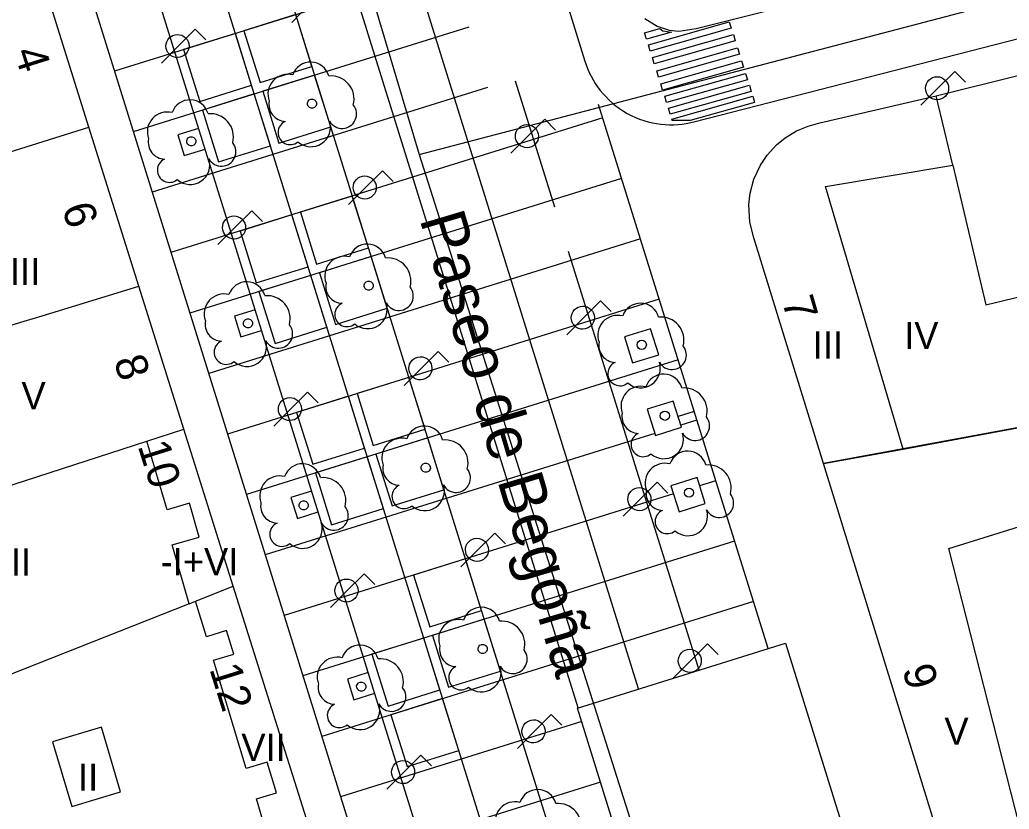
# Model space of a CAD drawing. Extents: x 282771 to 285132, y 4823109 to 4825496.
# Drawn here: x 284936.9 to 284991.6, y 4824139.7 to 4824183.3 of the extents above; entities that cross this region are included whole.
import ezdxf

# ---------------------------------------------------------------- set-up
doc = ezdxf.new("R2010")
doc.units = 0
for name, color, linetype in [('ACERA-BORDILLO', 7, 'Continuous'), ('ACERA-INTERIOR', 7, 'Continuous'), ('ARBOL', 7, 'Continuous'), ('CALLE-EJE', 7, 'Continuous'), ('CALLE-TEXTO', 7, 'Continuous'), ('EDIFICIO', 7, 'Continuous'), ('FAROLA', 7, 'Continuous'), ('INTERIOR-EDIFICIO', 7, 'Continuous'), ('MEDIANERA', 7, 'Continuous'), ('NUM-LOCAL', 7, 'Continuous'), ('NUM-PORTAL', 7, 'Continuous'), ('PASO-PEATONES', 7, 'Continuous'), ('TXT-ALTURA-EDIFICIO', 7, 'Continuous'), ('ZONA-VERDE', 7, 'Continuous')]:
    doc.layers.add(name, color=color, linetype=linetype)

msp = doc.modelspace()

# ---------------------------------------------------------------- linework, layer by layer
at = {"layer": 'ACERA-BORDILLO'}
for points in [[(284959.752, 4824208.175), (284968.16, 4824181.044)], [(284971.471, 4824183.396), (284972.152, 4824182.977), (284972.82, 4824182.754), (284973.34, 4824182.709), (284974.31, 4824182.852), (285030.369, 4824196.855)], [(284974.178, 4824177.688), (285031.65, 4824192.455), (285032.045, 4824192.537), (285032.458, 4824192.585), (285032.886, 4824192.595), (285033.324, 4824192.562), (285033.765, 4824192.485), (285034.203, 4824192.362), (285034.631, 4824192.193), (285035.042, 4824191.981), (285035.428, 4824191.727), (285035.785, 4824191.437), (285036.107, 4824191.116), (285036.391, 4824190.769), (285036.634, 4824190.403), (285036.836, 4824190.025), (285036.996, 4824189.642), (285037.118, 4824189.258), (285051.763, 4824135.81), (285057.568, 4824109.821), (285081.525, 4824015.277), (285094.504, 4823963.674)], [(284968.16, 4824181.044), (284968.308, 4824180.632), (284968.398, 4824180.426), (284968.498, 4824180.222), (284968.609, 4824180.02), (284968.731, 4824179.821), (284968.864, 4824179.626), (284969.008, 4824179.434), (284969.162, 4824179.249), (284969.326, 4824179.069), (284969.5, 4824178.897), (284969.683, 4824178.732), (284969.875, 4824178.575), (284970.075, 4824178.428), (284970.284, 4824178.291), (284970.498, 4824178.164), (284970.719, 4824178.048), (284970.946, 4824177.943), (284971.176, 4824177.85), (284971.41, 4824177.769), (284971.647, 4824177.699), (284971.885, 4824177.642), (284972.124, 4824177.597), (284972.363, 4824177.563), (284972.601, 4824177.542), (284972.837, 4824177.532), (284973.071, 4824177.533), (284973.301, 4824177.544), (284973.527, 4824177.566), (284973.749, 4824177.598), (284974.178, 4824177.688)]]:
    msp.add_lwpolyline(points, dxfattribs=at)
at = {"layer": 'ACERA-INTERIOR'}
for p, q in [((284971.127, 4824146.373), (284952.621, 4824205.725)), ((285035.09, 4823917.734), (284945.702, 4824204.413)), ((285031.763, 4823916.654), (284942.362, 4824203.371)), ((284935.429, 4824202.104), (284966.487, 4824102.497)), ((285022.732, 4823933.867), (284939.023, 4824202.33)), ((284954.792, 4824184.428), (284942.168, 4824180.492)), ((284967.787, 4824145.332), (284955.672, 4824184.189)), ((284961.745, 4824182.932), (284943.209, 4824177.152)), ((284962.787, 4824179.593), (284944.251, 4824173.813)), ((284966.491, 4824172.991), (284964.323, 4824179.946)), ((284978.283, 4824148.603), (284968.914, 4824178.652)), ((284969.145, 4824177.911), (284945.292, 4824170.474)), ((284970.186, 4824174.572), (284946.333, 4824167.134)), ((284971.227, 4824171.232), (284947.374, 4824163.795)), ((284974.467, 4824147.414), (284967.258, 4824170.533)), ((284972.268, 4824167.893), (284948.416, 4824160.455)), ((284973.31, 4824164.554), (284949.457, 4824157.116)), ((284974.202, 4824161.691), (284973.313, 4824161.414)), ((284974.351, 4824161.214), (284973.462, 4824160.937)), ((284972.021, 4824160.488), (284950.498, 4824153.777)), ((284975.392, 4824157.875), (284974.496, 4824157.595)), ((284973.055, 4824157.146), (284951.539, 4824150.437)), ((284976.433, 4824154.535), (284952.581, 4824147.098)), ((284977.475, 4824151.196), (284953.622, 4824143.758)), ((284967.991, 4824144.575), (284954.663, 4824140.419)), ((284969.028, 4824141.234), (284955.704, 4824137.08))]:
    msp.add_line(p, q, dxfattribs=at)
for points in [[(284946.817, 4824177.335), (284945.672, 4824176.978), (284946.029, 4824175.833), (284947.174, 4824176.19)], [(284949.94, 4824167.317), (284948.795, 4824166.96), (284949.152, 4824165.815), (284950.297, 4824166.172)], [(284970.795, 4824164.379), (284972.236, 4824164.83), (284971.785, 4824166.27), (284970.345, 4824165.82), (284970.795, 4824164.379)], [(284972.055, 4824160.378), (284973.496, 4824160.829), (284973.045, 4824162.269), (284971.605, 4824161.819), (284972.055, 4824160.378)], [(284973.363, 4824156.161), (284974.804, 4824156.611), (284974.353, 4824158.052), (284972.913, 4824157.601), (284973.363, 4824156.161)], [(284953.064, 4824157.299), (284951.919, 4824156.942), (284952.276, 4824155.797), (284953.421, 4824156.154)], [(284967.758, 4824145.323), (284979.238, 4824148.9), (284982.79, 4824137.465), (284971.31, 4824133.888), (284967.758, 4824145.323)], [(284956.188, 4824147.28), (284955.043, 4824146.923), (284955.4, 4824145.778), (284956.545, 4824146.135)]]:
    msp.add_lwpolyline(points, dxfattribs=at)
at = {"layer": 'ARBOL'}
for centre in [(284971.3, 4824165.382), (284972.58, 4824161.465), (284973.911, 4824157.214)]:
    msp.add_circle(centre, 0.255, dxfattribs=at)
for centre, radius, start, end in [((284971.23, 4824166.642), 1.038, 15.6422, 161.3843), ((284969.97, 4824165.912), 1.097, 75.4318, 200.556), ((284972.36, 4824165.642), 1.272, 345.0327, 95.7992), ((284969.86, 4824165.342), 0.935, 168.5989, 268.1323), ((284972.97, 4824164.812), 0.797, 208.9624, 38.991), ((284970.1, 4824163.792), 0.672, 113.7367, 309.4725), ((284971.24, 4824164.092), 1.086, 228.9544, 17.9279), ((284972.51, 4824162.725), 1.038, 15.6422, 161.3843), ((284971.25, 4824161.995), 1.097, 75.4318, 200.556), ((284973.64, 4824161.725), 1.272, 345.0327, 95.7992), ((284971.14, 4824161.425), 0.935, 168.5989, 268.1323), ((284974.25, 4824160.895), 0.797, 208.9624, 38.991), ((284971.38, 4824159.875), 0.672, 113.7367, 309.4725), ((284972.52, 4824160.175), 1.086, 228.9544, 17.9279), ((284973.841, 4824158.474), 1.038, 15.6422, 161.3843), ((284972.581, 4824157.744), 1.097, 75.4318, 200.556), ((284974.971, 4824157.474), 1.272, 345.0327, 95.7992), ((284972.471, 4824157.174), 0.935, 168.5989, 268.1323), ((284975.581, 4824156.644), 0.797, 208.9624, 38.991), ((284972.711, 4824155.624), 0.672, 113.7367, 309.4725), ((284973.851, 4824155.924), 1.086, 228.9544, 17.9279)]:
    msp.add_arc(centre, radius, start, end, dxfattribs=at)
for centre, major_axis, start_param, end_param in [((284953.006, 4824179.957), (0.566, 0.871), 5.562074, 8.105753), ((284951.746, 4824179.227), (0.598, 0.919), 0.322413, 2.506244), ((284954.136, 4824178.957), (0.694, 1.067), 5.027837, 6.961078), ((284946.34, 4824177.872), (0.566, 0.87), 5.562331, 8.10601), ((284951.636, 4824178.657), (-0.51, -0.784), 5.09008, 6.827265), ((284954.746, 4824178.127), (-0.434, -0.668), 5.794555, 9.11118), ((284945.08, 4824177.142), (0.598, 0.919), 0.32267, 2.5065), ((284947.47, 4824176.872), (0.694, 1.067), 5.028094, 6.961334), ((284951.876, 4824177.107), (-0.366, -0.563), 4.132553, 7.548787), ((284953.016, 4824177.407), (-0.592, -0.91), 6.143482, 8.74356), ((284944.97, 4824176.572), (-0.51, -0.784), 5.090336, 6.827522), ((284948.08, 4824176.042), (-0.435, -0.668), 5.794812, 9.111436), ((284945.21, 4824175.022), (-0.367, -0.563), 4.132809, 7.549043), ((284946.35, 4824175.322), (-0.592, -0.91), 6.143739, 8.743816), ((284956.143, 4824169.907), (0.566, 0.87), 5.562342, 8.106021), ((284954.883, 4824169.177), (0.598, 0.919), 0.322681, 2.506512), ((284957.273, 4824168.907), (0.694, 1.067), 5.028105, 6.961345), ((284949.477, 4824167.822), (0.567, 0.87), 5.562603, 8.106281), ((284954.773, 4824168.607), (-0.51, -0.784), 5.090348, 6.827533), ((284957.883, 4824168.077), (-0.435, -0.668), 5.794823, 9.111448), ((284948.217, 4824167.092), (0.598, 0.919), 0.322941, 2.506772), ((284950.607, 4824166.822), (0.694, 1.066), 5.028365, 6.961606), ((284955.013, 4824167.057), (-0.367, -0.563), 4.132821, 7.549054), ((284956.153, 4824167.357), (-0.592, -0.91), 6.14375, 8.743828), ((284948.107, 4824166.522), (-0.51, -0.784), 5.090608, 6.827793), ((284951.217, 4824165.992), (-0.435, -0.668), 5.795084, 9.111708), ((284948.347, 4824164.972), (-0.367, -0.563), 4.133081, 7.549315), ((284949.487, 4824165.272), (-0.592, -0.91), 6.14401, 8.744088), ((284959.3, 4824159.857), (0.567, 0.87), 5.562613, 8.106292), ((284958.04, 4824159.127), (0.599, 0.919), 0.322952, 2.506783), ((284960.43, 4824158.857), (0.694, 1.066), 5.028376, 6.961616), ((284952.552, 4824157.773), (0.567, 0.87), 5.562876, 8.106555), ((284957.93, 4824158.557), (-0.51, -0.784), 5.090619, 6.827804), ((284951.292, 4824157.043), (0.599, 0.919), 0.323215, 2.507046), ((284961.04, 4824158.027), (-0.435, -0.668), 5.795094, 9.111719), ((284953.682, 4824156.773), (0.695, 1.066), 5.028639, 6.961879), ((284958.17, 4824157.007), (-0.367, -0.563), 4.133092, 7.549325), ((284959.31, 4824157.307), (-0.592, -0.91), 6.144021, 8.744099), ((284951.182, 4824156.473), (-0.511, -0.784), 5.090882, 6.828067), ((284954.292, 4824155.943), (-0.435, -0.668), 5.795357, 9.111982), ((284951.422, 4824154.923), (-0.367, -0.563), 4.133355, 7.549588), ((284952.562, 4824155.223), (-0.593, -0.91), 6.144284, 8.744362), ((284962.436, 4824149.848), (0.567, 0.87), 5.562881, 8.10656), ((284961.176, 4824149.118), (0.599, 0.919), 0.323219, 2.50705), ((284963.566, 4824148.848), (0.695, 1.066), 5.028643, 6.961884), ((284955.73, 4824147.764), (0.567, 0.87), 5.563143, 8.106822), ((284961.066, 4824148.548), (-0.511, -0.784), 5.090886, 6.828071), ((284964.176, 4824148.018), (-0.435, -0.668), 5.795362, 9.111986), ((284954.47, 4824147.034), (0.599, 0.919), 0.323482, 2.507312), ((284956.86, 4824146.764), (0.695, 1.066), 5.028906, 6.962146), ((284961.306, 4824146.998), (-0.367, -0.563), 4.133359, 7.549593), ((284962.446, 4824147.298), (-0.593, -0.91), 6.144288, 8.744366), ((284954.36, 4824146.464), (-0.511, -0.784), 5.091148, 6.828334), ((284957.47, 4824145.934), (-0.435, -0.668), 5.795624, 9.112248), ((284954.6, 4824144.914), (-0.367, -0.563), 4.133621, 7.549855), ((284955.74, 4824145.214), (-0.593, -0.909), 6.14455, 8.744628), ((284965.552, 4824139.778), (0.567, 0.87), 5.563152, 8.106831), ((284964.292, 4824139.048), (0.599, 0.919), 0.32349, 2.507321), ((284966.682, 4824138.778), (0.695, 1.066), 5.028914, 6.962155)]:
    msp.add_ellipse(centre, major_axis=major_axis, ratio=0.999978, start_param=start_param, end_param=end_param, dxfattribs=at)
for centre in [(284953.076, 4824178.697), (284946.41, 4824176.612), (284956.213, 4824168.647), (284949.547, 4824166.562), (284959.37, 4824158.597), (284952.622, 4824156.513), (284962.506, 4824148.588), (284955.8, 4824146.504)]:
    msp.add_ellipse(centre, major_axis=(0.139, 0.213), ratio=0.999978, dxfattribs=at)
at = {"layer": 'CALLE-EJE'}
for points in [[(284947.576, 4824214.245), (284959.003, 4824175.889)], [(284959.003, 4824175.889), (284998.01, 4824186.13)], [(284959.003, 4824175.889), (284981.689, 4824104.441)]]:
    msp.add_lwpolyline(points, dxfattribs=at)
at = {"layer": 'EDIFICIO'}
msp.add_line((284989.77, 4824131.519), (284981.35, 4824158.82), dxfattribs=at)
for points in [[(284888.73, 4824147.259), (284891.08, 4824139.759), (284906.857, 4824088.324), (284910.323, 4824086.546), (284961.684, 4824103.419), (284963.21, 4824105.478), (284961.09, 4824112.849), (284960.47, 4824114.749), (284958.07, 4824122.369), (284952.66, 4824139.559), (284948.73, 4824152.049), (284946, 4824160.719), (284943.51, 4824168.619), (284940.76, 4824177.399), (284939.04, 4824182.869), (284938.25, 4824185.449), (284934.6, 4824197.46), (284932.04, 4824199.01), (284905.88, 4824191.179)], [(284981.35, 4824158.82), (284977.497, 4824171.294), (284977.278, 4824172.147), (284977.222, 4824173.133), (284977.292, 4824173.758), (284977.501, 4824174.538), (284977.854, 4824175.302), (284978.224, 4824175.855), (284978.746, 4824176.427), (284979.225, 4824176.819), (284979.851, 4824177.199), (284980.486, 4824177.465), (284981.133, 4824177.635), (284987.57, 4824179.13), (285006.2, 4824183.77)], [(284989.77, 4824131.519), (285018.49, 4824137.97), (285017.43, 4824143.09), (285022.49, 4824144.28), (285016.86, 4824164.99), (284995.72, 4824161.48), (284981.35, 4824158.82)]]:
    msp.add_lwpolyline(points, dxfattribs=at)
at = {"layer": 'FAROLA'}
for p, q in [((284952.898, 4824184.13), (284951.968, 4824183.19)), ((284946.631, 4824182.812), (284945.691, 4824181.882)), ((284947.221, 4824182.222), (284946.631, 4824182.812)), ((284945.691, 4824181.882), (284944.761, 4824180.942)), ((284988.596, 4824180.48), (284987.656, 4824179.55)), ((284989.186, 4824179.89), (284988.596, 4824180.48)), ((284987.656, 4824179.55), (284986.726, 4824178.61)), ((284965.938, 4824177.834), (284964.998, 4824176.904)), ((284966.528, 4824177.244), (284965.938, 4824177.834)), ((284964.998, 4824176.904), (284964.068, 4824175.964)), ((284956.976, 4824174.998), (284956.036, 4824174.068)), ((284957.566, 4824174.408), (284956.976, 4824174.998)), ((284956.036, 4824174.068), (284955.106, 4824173.128)), ((284949.756, 4824172.788), (284948.816, 4824171.858)), ((284950.346, 4824172.198), (284949.756, 4824172.788)), ((284948.816, 4824171.858), (284947.886, 4824170.918)), ((284969.024, 4824167.81), (284968.084, 4824166.88)), ((284969.614, 4824167.22), (284969.024, 4824167.81)), ((284968.084, 4824166.88), (284967.154, 4824165.94)), ((284960.05, 4824165.012), (284959.11, 4824164.082)), ((284960.64, 4824164.422), (284960.05, 4824165.012)), ((284959.11, 4824164.082), (284958.18, 4824163.142)), ((284952.842, 4824162.764), (284951.902, 4824161.834)), ((284953.432, 4824162.174), (284952.842, 4824162.764)), ((284951.902, 4824161.834), (284950.972, 4824160.894)), ((284972.15, 4824157.787), (284971.21, 4824156.856)), ((284972.74, 4824157.197), (284972.15, 4824157.787)), ((284971.21, 4824156.856), (284970.279, 4824155.916)), ((284963.176, 4824154.988), (284962.236, 4824154.058)), ((284963.766, 4824154.398), (284963.176, 4824154.988)), ((284962.236, 4824154.058), (284961.306, 4824153.118)), ((284955.968, 4824152.74), (284955.028, 4824151.81)), ((284956.558, 4824152.15), (284955.968, 4824152.74)), ((284955.028, 4824151.81), (284954.098, 4824150.87)), ((284974.933, 4824148.86), (284973.993, 4824147.93)), ((284975.523, 4824148.27), (284974.933, 4824148.86)), ((284973.993, 4824147.93), (284973.063, 4824146.99)), ((284966.301, 4824144.964), (284965.361, 4824144.034)), ((284966.891, 4824144.374), (284966.301, 4824144.964)), ((284965.361, 4824144.034), (284964.431, 4824143.094)), ((284959.094, 4824142.716), (284958.154, 4824141.786)), ((284959.684, 4824142.126), (284959.094, 4824142.716)), ((284958.154, 4824141.786), (284957.224, 4824140.846))]:
    msp.add_line(p, q, dxfattribs=at)
msp.add_circle((284987.616, 4824179.55), 0.638, dxfattribs=at)
for centre in [(284945.651, 4824181.882), (284964.958, 4824176.904), (284955.996, 4824174.068), (284948.776, 4824171.858), (284968.044, 4824166.88), (284959.07, 4824164.082), (284951.862, 4824161.834), (284971.17, 4824156.856), (284962.196, 4824154.058), (284954.988, 4824151.81), (284973.953, 4824147.93), (284965.321, 4824144.034), (284958.114, 4824141.786)]:
    msp.add_ellipse(centre, major_axis=(0.348, 0.534), ratio=0.999978, dxfattribs=at)
at = {"layer": 'INTERIOR-EDIFICIO'}
msp.add_lwpolyline([(284938.75, 4824143.459), (284939.81, 4824139.889), (284942.51, 4824140.689), (284941.46, 4824144.259), (284938.75, 4824143.459)], dxfattribs=at)
at = {"layer": 'MEDIANERA'}
for p, q in [((284988.479, 4824175.302), (284987.57, 4824179.13)), ((284932.3, 4824174.769), (284940.76, 4824177.399)), ((284985.75, 4824159.62), (284995.72, 4824161.48)), ((284943.96, 4824160.059), (284946, 4824160.719)), ((284981.35, 4824158.82), (284985.75, 4824159.62)), ((284946.64, 4824151.219), (284948.73, 4824152.049)), ((284946.29, 4824151.079), (284946.64, 4824151.219))]:
    msp.add_line(p, q, dxfattribs=at)
for points in [[(284985.75, 4824159.62), (284981.45, 4824174.13), (284988.479, 4824175.302)], [(284988.479, 4824175.302), (284990.31, 4824167.59), (284993.75, 4824168.42), (284994.451, 4824165.95)], [(284934.51, 4824165.879), (284937.18, 4824166.689), (284938.18, 4824166.989), (284943.51, 4824168.619)], [(284922.42, 4824153.199), (284930.54, 4824155.719), (284943.96, 4824160.059)], [(284946.29, 4824151.079), (284945.35, 4824154.329), (284946.85, 4824154.759), (284946.31, 4824156.629), (284945.08, 4824156.269), (284943.96, 4824160.059)], [(284998.89, 4824139.72), (284992.43, 4824137.8), (284988.26, 4824154.14), (284995.19, 4824156.29)], [(284946.29, 4824151.079), (284933.27, 4824145.939), (284933.16, 4824145.899), (284925.54, 4824143.039)], [(284950.5, 4824138.669), (284950.01, 4824140.309), (284951.12, 4824140.639), (284950.61, 4824142.339), (284949.45, 4824141.989), (284947.64, 4824147.959), (284948.76, 4824148.299), (284948.36, 4824149.599), (284947.26, 4824149.259), (284946.64, 4824151.219)]]:
    msp.add_lwpolyline(points, dxfattribs=at)
at = {"layer": 'PASO-PEATONES'}
for points in [[(284971.459, 4824182.604), (284972.299, 4824182.841), (284972.47, 4824182.72), (284972.948, 4824182.65), (284971.558, 4824182.257)], [(284971.669, 4824181.944), (284976.139, 4824183.21), (284976.237, 4824182.863), (284971.767, 4824181.597)], [(284971.891, 4824181.244), (284976.361, 4824182.51), (284976.459, 4824182.163), (284971.989, 4824180.897)], [(284972.125, 4824180.508), (284976.595, 4824181.774), (284976.693, 4824181.427), (284972.223, 4824180.161)], [(284972.35, 4824179.798), (284976.82, 4824181.064), (284976.918, 4824180.717), (284972.448, 4824179.451)], [(284972.57, 4824179.106), (284977.04, 4824180.372), (284977.138, 4824180.024), (284972.668, 4824178.758)], [(284972.776, 4824178.457), (284977.246, 4824179.723), (284977.344, 4824179.376), (284972.874, 4824178.11)], [(284972.968, 4824177.852), (284977.438, 4824179.118), (284977.536, 4824178.771), (284973.975, 4824177.763), (284972.989, 4824177.778)]]:
    msp.add_lwpolyline(points, close=True, dxfattribs=at)
at = {"layer": 'ZONA-VERDE'}
for points in [[(284952.186, 4824183.616), (284949.324, 4824182.723), (284950.216, 4824179.861), (284953.079, 4824180.753), (284952.186, 4824183.616)], [(284948.847, 4824182.574), (284945.985, 4824181.682), (284946.877, 4824178.819), (284949.739, 4824179.712), (284948.847, 4824182.574)], [(284953.228, 4824180.276), (284950.365, 4824179.384), (284951.258, 4824176.521), (284954.12, 4824177.414), (284953.228, 4824180.276)], [(284950.781, 4824176.373), (284949.888, 4824179.235), (284947.026, 4824178.342), (284947.918, 4824175.48), (284950.781, 4824176.373)], [(284955.31, 4824173.597), (284952.448, 4824172.705), (284953.34, 4824169.842), (284956.203, 4824170.735), (284955.31, 4824173.597)], [(284950.001, 4824168.801), (284952.863, 4824169.694), (284951.971, 4824172.556), (284949.108, 4824171.664), (284950.001, 4824168.801)], [(284956.351, 4824170.258), (284953.489, 4824169.365), (284954.381, 4824166.503), (284957.244, 4824167.396), (284956.351, 4824170.258)], [(284951.042, 4824165.462), (284953.904, 4824166.354), (284953.012, 4824169.217), (284950.15, 4824168.324), (284951.042, 4824165.462)], [(284956.464, 4824159.824), (284959.326, 4824160.717), (284958.434, 4824163.579), (284955.571, 4824162.687), (284956.464, 4824159.824)], [(284955.094, 4824162.538), (284952.232, 4824161.645), (284953.125, 4824158.783), (284955.987, 4824159.676), (284955.094, 4824162.538)], [(284959.475, 4824160.24), (284956.613, 4824159.347), (284957.505, 4824156.485), (284960.368, 4824157.377), (284959.475, 4824160.24)], [(284956.136, 4824159.199), (284953.273, 4824158.306), (284954.166, 4824155.444), (284957.028, 4824156.336), (284956.136, 4824159.199)], [(284961.558, 4824153.561), (284958.695, 4824152.668), (284959.588, 4824149.806), (284962.45, 4824150.699), (284961.558, 4824153.561)], [(284960.629, 4824146.467), (284963.491, 4824147.359), (284962.599, 4824150.222), (284959.736, 4824149.329), (284960.629, 4824146.467)], [(284959.259, 4824149.18), (284956.397, 4824148.288), (284957.29, 4824145.425), (284960.152, 4824146.318), (284959.259, 4824149.18)], [(284958.331, 4824142.086), (284961.193, 4824142.979), (284960.301, 4824145.841), (284957.438, 4824144.948), (284958.331, 4824142.086)]]:
    msp.add_lwpolyline(points, dxfattribs=at)

# ---------------------------------------------------------------- texts
at = {"layer": 'CALLE-TEXTO'}
msp.add_text('Paseo de Begoña', height=2.5, rotation=286.5906, dxfattribs=at).set_placement((284959.01, 4824172.335))
at = {"layer": 'NUM-LOCAL'}
msp.add_text('9', height=1.75, rotation=286.3394, dxfattribs=at).set_placement((284985.677, 4824147.462))
at = {"layer": 'NUM-PORTAL'}
for s, rotation, p in [('4', 287.4294, (284936.61, 4824181.553)), ('6', 287.4294, (284939.253, 4824172.943)), ('7', 286.3394, (284979.032, 4824167.805)), ('8', 287.4294, (284942.118, 4824164.518)), ('10', 287.4294, (284943.444, 4824159.802)), ('12', 287.4294, (284947.401, 4824147.489))]:
    msp.add_text(s, height=1.75, rotation=rotation, dxfattribs=at).set_placement(p)
at = {"layer": 'TXT-ALTURA-EDIFICIO'}
for s, p in [('VIII', (284935.06, 4824168.679)), ('IV', (284985.801, 4824165.15)), ('III', (284980.748, 4824164.62)), ('V', (284937.031, 4824161.819)), ('-I+VII', (284932.718, 4824152.639)), ('-I+VI', (284944.718, 4824152.659)), ('V', (284988.021, 4824143.29)), ('VII', (284949.18, 4824142.399)), ('II', (284940.158, 4824140.749))]:
    msp.add_text(s, height=1.5, rotation=0.0006, dxfattribs=at).set_placement(p)

doc.saveas('drawing.dxf')
